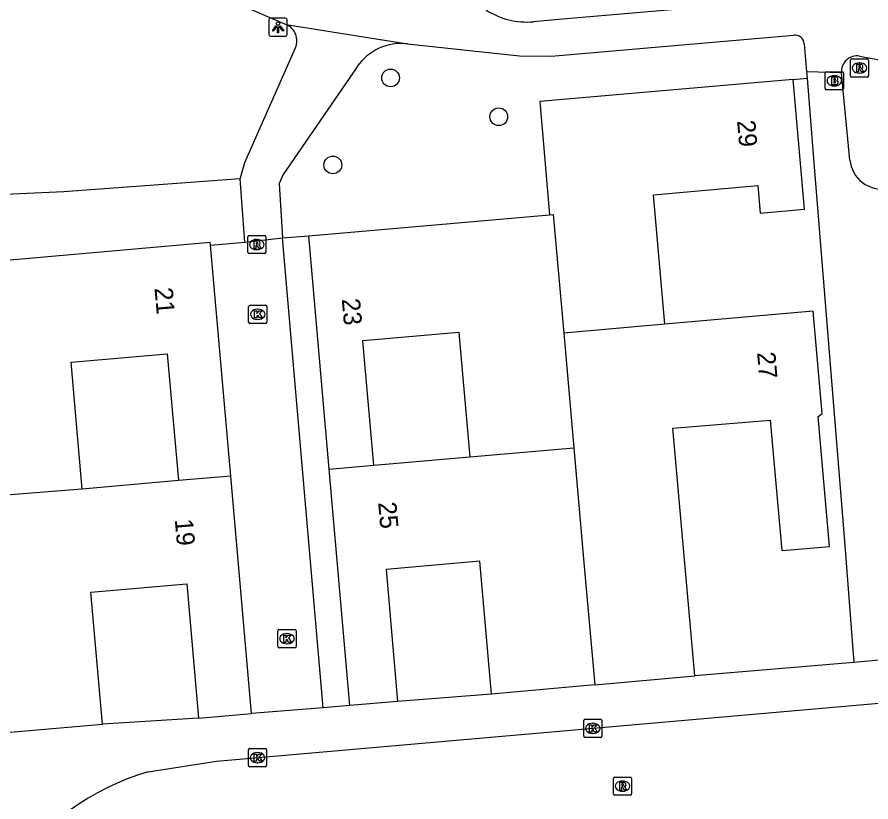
# Model space of a CAD drawing. Extents: x 162990 to 165007, y 383433 to 384336.
# Drawn here: x 164112.18 to 164159.21, y 383924.27 to 383967.51 of the extents above; entities that cross this region are included whole.
import ezdxf

# ---------------------------------------------------------------- set-up
doc = ezdxf.new("R2010")
doc.units = 0
for name, color, linetype in [('IMGEO_Boom', 7, 'Continuous'), ('IMGEO_Brandkraan', 7, 'Continuous'), ('IMGEO_Groenvoorziening', 7, 'Continuous'), ('IMGEO_Kolk', 7, 'Continuous'), ('IMGEO_Lichtpunt', 7, 'Continuous'), ('IMGEO_Muur', 7, 'Continuous'), ('IMGEO_Pand', 7, 'Continuous'), ('IMGEO_Pand_nummerreeks', 7, 'Continuous'), ('IMGEO_Rijbaan_lokaal_open', 7, 'Continuous'), ('IMGEO_Rioolput', 7, 'Continuous'), ('IMGEO_Voetpad_halfverhard', 7, 'Continuous'), ('IMGEO_Voetpad_open', 7, 'Continuous')]:
    doc.layers.add(name, color=color, linetype=linetype)

msp = doc.modelspace()

# ---------------------------------------------------------------- linework, layer by layer
at = {"layer": 'IMGEO_Boom'}
for centre in [(164132.751, 383964.156), (164138.709, 383962.018), (164129.57, 383959.363)]:
    msp.add_circle(centre, 0.489, dxfattribs=at)
at = {"layer": 'IMGEO_Brandkraan'}
for p, q in [((164156.689, 383963.572), (164156.689, 383964.424)), ((164156.764, 383964.498), (164157.616, 383964.498)), ((164157.69, 383964.424), (164157.69, 383963.572)), ((164157.177, 383964.278), (164157.202, 383964.278)), ((164157.616, 383963.498), (164156.764, 383963.498)), ((164157.2, 383963.718), (164157.175, 383963.718))]:
    msp.add_line(p, q, dxfattribs=at)
for points in [[(164156.689, 383963.572), (164156.689, 383964.424)], [(164156.764, 383964.498), (164157.616, 383964.498)], [(164157.69, 383964.424), (164157.69, 383963.572)], [(164157.037, 383964.198), (164157.037, 383963.798), (164157.25, 383963.798)], [(164157.268, 383964.198), (164157.037, 383964.198)], [(164157.216, 383964.117), (164157.162, 383964.117), (164157.162, 383964.041)], [(164157.162, 383964.041), (164157.215, 383964.041)], [(164157.224, 383963.965), (164157.162, 383963.965), (164157.162, 383963.884)], [(164157.162, 383963.884), (164157.224, 383963.884)], [(164157.616, 383963.498), (164156.764, 383963.498)]]:
    msp.add_lwpolyline(points, dxfattribs=at)
for centre, radius, start, end in [((164156.766, 383964.422), 0.0765, 91.552, 178.448), ((164156.766, 383964.422), 0.0765, 91.552, 178.448), ((164157.614, 383964.422), 0.0765, 1.552, 88.448), ((164157.614, 383964.422), 0.0765, 1.552, 88.448), ((164157.217, 383964.079), 0.0379, 267.8285, 90.9355), ((164157.225, 383963.924), 0.0404, 269.8759, 90.5077), ((164157.272, 383964.053), 0.145, 59.4692, 91.5367), ((164157.297, 383964.1), 0.0922, 285.5137, 58.1501), ((164157.302, 383963.908), 0.105, 301.3115, 78.989), ((164156.766, 383963.574), 0.0765, 181.552, 268.448), ((164156.766, 383963.574), 0.0765, 181.552, 268.448), ((164157.256, 383964.049), 0.251, 268.6676, 293.5347), ((164157.614, 383963.574), 0.0765, 271.552, 358.448), ((164157.614, 383963.574), 0.0765, 271.552, 358.448)]:
    msp.add_arc(centre, radius, start, end, dxfattribs=at)
for centre, major_axis, ratio, start_param, end_param in [((164157.176, 383963.998), (-0.387, 0.002), 0.722429, 4.712389, 7.853982), ((164157.201, 383963.998), (-0.39, 0.002), 0.717154, 1.570796, 4.712389)]:
    msp.add_ellipse(centre, major_axis=major_axis, ratio=ratio, start_param=start_param, end_param=end_param, dxfattribs=at)
at = {"layer": 'IMGEO_Groenvoorziening'}
for points in [[(164154.924, 383964.08), (164155.686, 383964.147)], [(164124.472, 383958.604), (164114.758, 383957.879), (164107.853, 383957.563), (164102.633, 383956.731), (164101.117, 383956.676), (164100.331, 383956.769), (164098.81, 383957.196), (164094.409, 383959.248)], [(164126.806, 383955.345), (164128.25, 383955.458)]]:
    msp.add_lwpolyline(points, dxfattribs=at)
at = {"layer": 'IMGEO_Kolk'}
for p, q in [((164125.008, 383951.632), (164125.86, 383951.632)), ((164124.933, 383950.706), (164124.933, 383951.558)), ((164125.421, 383951.412), (164125.446, 383951.412)), ((164125.934, 383951.558), (164125.934, 383950.706)), ((164125.444, 383950.852), (164125.419, 383950.852)), ((164125.86, 383950.632), (164125.008, 383950.632)), ((164126.62, 383933.762), (164127.472, 383933.762)), ((164126.545, 383932.836), (164126.545, 383933.688)), ((164127.033, 383933.542), (164127.058, 383933.542)), ((164127.546, 383933.688), (164127.546, 383932.836)), ((164127.056, 383932.982), (164127.031, 383932.982)), ((164127.472, 383932.762), (164126.62, 383932.762)), ((164143.39, 383927.896), (164143.39, 383928.748)), ((164143.465, 383928.822), (164144.317, 383928.822)), ((164143.878, 383928.602), (164143.903, 383928.602)), ((164144.391, 383928.748), (164144.391, 383927.896)), ((164144.317, 383927.822), (164143.465, 383927.822)), ((164143.901, 383928.042), (164143.876, 383928.042)), ((164125, 383927.209), (164125.852, 383927.209)), ((164124.925, 383926.283), (164124.925, 383927.135)), ((164125.413, 383926.989), (164125.438, 383926.989)), ((164125.926, 383927.135), (164125.926, 383926.283)), ((164125.436, 383926.429), (164125.411, 383926.429)), ((164125.852, 383926.209), (164125, 383926.209))]:
    msp.add_line(p, q, dxfattribs=at)
for points in [[(164125.008, 383951.632), (164125.86, 383951.632)], [(164124.933, 383950.706), (164124.933, 383951.558)], [(164125.254, 383951.332), (164125.377, 383951.332), (164125.377, 383951.181), (164125.507, 383951.332), (164125.671, 383951.332), (164125.525, 383951.181), (164125.678, 383950.932), (164125.526, 383950.932), (164125.441, 383951.096), (164125.377, 383951.029), (164125.377, 383950.932), (164125.254, 383950.932), (164125.254, 383951.332)], [(164125.934, 383951.558), (164125.934, 383950.706)], [(164125.86, 383950.632), (164125.008, 383950.632)], [(164126.62, 383933.762), (164127.472, 383933.762)], [(164126.545, 383932.836), (164126.545, 383933.688)], [(164126.866, 383933.462), (164126.989, 383933.462), (164126.989, 383933.311), (164127.119, 383933.462), (164127.283, 383933.462), (164127.137, 383933.311), (164127.29, 383933.062), (164127.138, 383933.062), (164127.053, 383933.226), (164126.989, 383933.159), (164126.989, 383933.062), (164126.866, 383933.062), (164126.866, 383933.462)], [(164127.546, 383933.688), (164127.546, 383932.836)], [(164127.472, 383932.762), (164126.62, 383932.762)], [(164143.39, 383927.896), (164143.39, 383928.748)], [(164143.465, 383928.822), (164144.317, 383928.822)], [(164144.391, 383928.748), (164144.391, 383927.896)], [(164143.711, 383928.522), (164143.834, 383928.522), (164143.834, 383928.371), (164143.964, 383928.522), (164144.128, 383928.522), (164143.982, 383928.371), (164144.135, 383928.122), (164143.983, 383928.122), (164143.898, 383928.286), (164143.834, 383928.219), (164143.834, 383928.122), (164143.711, 383928.122), (164143.711, 383928.522)], [(164144.317, 383927.822), (164143.465, 383927.822)], [(164125, 383927.209), (164125.852, 383927.209)], [(164124.925, 383926.283), (164124.925, 383927.135)], [(164125.246, 383926.909), (164125.369, 383926.909), (164125.369, 383926.758), (164125.499, 383926.909), (164125.663, 383926.909), (164125.517, 383926.758), (164125.67, 383926.509), (164125.518, 383926.509), (164125.433, 383926.673), (164125.369, 383926.606), (164125.369, 383926.509), (164125.246, 383926.509), (164125.246, 383926.909)], [(164125.926, 383927.135), (164125.926, 383926.283)], [(164125.852, 383926.209), (164125, 383926.209)]]:
    msp.add_lwpolyline(points, dxfattribs=at)
for centre, start, end in [((164125.01, 383951.556), 91.552, 178.448), ((164125.01, 383951.556), 91.552, 178.448), ((164125.858, 383951.556), 1.552, 88.448), ((164125.858, 383951.556), 1.552, 88.448), ((164125.01, 383950.708), 181.552, 268.448), ((164125.01, 383950.708), 181.552, 268.448), ((164125.858, 383950.708), 271.552, 358.448), ((164125.858, 383950.708), 271.552, 358.448), ((164126.622, 383933.686), 91.552, 178.448), ((164126.622, 383933.686), 91.552, 178.448), ((164127.47, 383933.686), 1.552, 88.448), ((164127.47, 383933.686), 1.552, 88.448), ((164126.622, 383932.838), 181.552, 268.448), ((164126.622, 383932.838), 181.552, 268.448), ((164127.47, 383932.838), 271.552, 358.448), ((164127.47, 383932.838), 271.552, 358.448), ((164143.467, 383928.746), 91.552, 178.448), ((164143.467, 383928.746), 91.552, 178.448), ((164144.315, 383928.746), 1.552, 88.448), ((164144.315, 383928.746), 1.552, 88.448), ((164143.467, 383927.898), 181.552, 268.448), ((164143.467, 383927.898), 181.552, 268.448), ((164144.315, 383927.898), 271.552, 358.448), ((164144.315, 383927.898), 271.552, 358.448), ((164125.002, 383927.133), 91.552, 178.448), ((164125.002, 383927.133), 91.552, 178.448), ((164125.85, 383927.133), 1.552, 88.448), ((164125.85, 383927.133), 1.552, 88.448), ((164125.002, 383926.285), 181.552, 268.448), ((164125.002, 383926.285), 181.552, 268.448), ((164125.85, 383926.285), 271.552, 358.448), ((164125.85, 383926.285), 271.552, 358.448)]:
    msp.add_arc(centre, 0.0765, start, end, dxfattribs=at)
for centre, major_axis, ratio, start_param, end_param in [((164125.42, 383951.132), (-0.387, 0.002), 0.722429, 4.712389, 7.853982), ((164125.445, 383951.132), (-0.39, 0.002), 0.717154, 1.570796, 4.712389), ((164127.032, 383933.262), (-0.387, 0.002), 0.722429, 4.712389, 7.853982), ((164127.057, 383933.262), (-0.39, 0.002), 0.717154, 1.570796, 4.712389), ((164143.877, 383928.322), (-0.387, 0.002), 0.722429, 4.712389, 7.853982), ((164143.902, 383928.322), (-0.39, 0.002), 0.717154, 1.570796, 4.712389), ((164125.412, 383926.709), (-0.387, 0.002), 0.722429, 4.712389, 7.853982), ((164125.437, 383926.709), (-0.39, 0.002), 0.717154, 1.570796, 4.712389)]:
    msp.add_ellipse(centre, major_axis=major_axis, ratio=ratio, start_param=start_param, end_param=end_param, dxfattribs=at)
at = {"layer": 'IMGEO_Lichtpunt'}
for p, q in [((164126.053, 383967.356), (164126.053, 383966.549)), ((164126.053, 383967.356), (164126.053, 383966.549)), ((164126.955, 383967.451), (164126.147, 383967.451)), ((164126.955, 383967.451), (164126.147, 383967.451)), ((164127.049, 383966.549), (164127.049, 383967.356)), ((164127.049, 383966.549), (164127.049, 383967.356)), ((164126.147, 383966.455), (164126.955, 383966.455)), ((164126.147, 383966.455), (164126.955, 383966.455))]:
    msp.add_line(p, q, dxfattribs=at)
for points in [[(164126.427, 383967.02), (164126.466, 383966.992), (164126.278, 383966.73), (164126.24, 383966.757), (164126.427, 383967.02)], [(164126.529, 383966.972), (164126.576, 383966.972), (164126.576, 383966.65), (164126.529, 383966.65), (164126.529, 383966.972)], [(164126.639, 383966.992), (164126.677, 383967.019), (164126.864, 383966.757), (164126.825, 383966.729), (164126.639, 383966.992)]]:
    msp.add_lwpolyline(points, dxfattribs=at)
msp.add_circle((164126.552, 383967.154), 0.0994, dxfattribs=at)
for centre, start, end in [((164126.147, 383967.356), 90, 180), ((164126.147, 383967.356), 90, 180), ((164126.955, 383967.356), 0, 90), ((164126.955, 383967.356), 0, 90), ((164126.147, 383966.549), 180, 270), ((164126.147, 383966.549), 180, 270), ((164126.955, 383966.549), 270, 0), ((164126.955, 383966.549), 270, 360)]:
    msp.add_arc(centre, 0.0946, start, end, dxfattribs=at)
at = {"layer": 'IMGEO_Muur'}
msp.add_lwpolyline([(164157.765, 383938.403), (164158.266, 383931.949), (164149.513, 383931.211)], dxfattribs=at)
at = {"layer": 'IMGEO_Pand'}
for points in [[(164154.924, 383964.08), (164140.962, 383962.858), (164141.508, 383956.62)], [(164147.852, 383950.59), (164147.227, 383957.724), (164152.978, 383958.228), (164153.111, 383956.708), (164155.55, 383956.922), (164154.924, 383964.08)], [(164128.25, 383955.458), (164141.508, 383956.62)], [(164141.508, 383956.62), (164141.709, 383956.637), (164142.285, 383950.103)], [(164129.376, 383942.603), (164128.25, 383955.458)], [(164122.833, 383954.951), (164122.821, 383955.088), (164109.09, 383953.886)], [(164123.947, 383942.223), (164122.833, 383954.951)], [(164149.513, 383931.211), (164148.299, 383944.857), (164153.657, 383945.297), (164154.292, 383938.117), (164154.772, 383938.157), (164156.93, 383938.334), (164156.296, 383945.514), (164156.52, 383945.677), (164156.027, 383951.304), (164147.852, 383950.59)], [(164147.852, 383950.59), (164142.285, 383950.103)], [(164131.828, 383942.818), (164131.247, 383949.446), (164131.225, 383949.697), (164136.505, 383950.159), (164136.527, 383949.909), (164137.108, 383943.282)], [(164142.285, 383950.103), (164142.842, 383943.785)], [(164115.772, 383941.505), (164115.159, 383948.502), (164120.453, 383948.966), (164121.066, 383941.97)], [(164137.108, 383943.282), (164142.842, 383943.785)], [(164142.842, 383943.785), (164143.419, 383937.237), (164143.993, 383930.718)], [(164131.828, 383942.818), (164137.108, 383943.282)], [(164129.376, 383942.603), (164131.828, 383942.818)], [(164123.947, 383942.223), (164121.066, 383941.97)], [(164125.093, 383929.14), (164123.947, 383942.223)], [(164130.516, 383929.578), (164129.376, 383942.603)], [(164121.066, 383941.97), (164115.772, 383941.505)], [(164115.772, 383941.505), (164110.164, 383941.061)], [(164138.3, 383930.21), (164137.659, 383937.528), (164132.502, 383937.076), (164133.139, 383929.807)], [(164116.884, 383928.555), (164116.247, 383935.822), (164121.533, 383936.285), (164122.181, 383928.886)], [(164143.993, 383930.718), (164149.513, 383931.211)], [(164143.993, 383930.718), (164138.3, 383930.21)], [(164133.139, 383929.807), (164130.516, 383929.578)], [(164122.181, 383928.886), (164125.093, 383929.14)], [(164111.803, 383928.11), (164116.884, 383928.555)]]:
    msp.add_lwpolyline(points, dxfattribs=at)
at = {"layer": 'IMGEO_Rijbaan_lokaal_open'}
msp.add_lwpolyline([(164119.402, 383925.927), (164123.158, 383926.51), (164250.653, 383937.673)], dxfattribs=at)
msp.add_arc((164123.191, 383912.75), 13.711, 106.0402, 185.1195, dxfattribs=at)
at = {"layer": 'IMGEO_Rioolput'}
for p, q in [((164158.073, 383964.277), (164158.073, 383965.129)), ((164158.148, 383965.203), (164159, 383965.203)), ((164158.561, 383964.983), (164158.586, 383964.983)), ((164159.074, 383965.129), (164159.074, 383964.277)), ((164158.584, 383964.423), (164158.559, 383964.423)), ((164159, 383964.203), (164158.148, 383964.203)), ((164124.881, 383954.551), (164124.881, 383955.403)), ((164124.956, 383955.477), (164125.808, 383955.477)), ((164125.882, 383955.403), (164125.882, 383954.551)), ((164125.369, 383955.257), (164125.394, 383955.257)), ((164125.808, 383954.477), (164124.956, 383954.477)), ((164125.392, 383954.697), (164125.367, 383954.697)), ((164145.022, 383924.715), (164145.022, 383925.567)), ((164145.097, 383925.641), (164145.949, 383925.641)), ((164145.51, 383925.421), (164145.535, 383925.421)), ((164146.023, 383925.567), (164146.023, 383924.715)), ((164145.533, 383924.861), (164145.508, 383924.861)), ((164145.949, 383924.641), (164145.097, 383924.641))]:
    msp.add_line(p, q, dxfattribs=at)
for points in [[(164158.073, 383964.277), (164158.073, 383965.129)], [(164158.148, 383965.203), (164159, 383965.203)], [(164158.662, 383964.901), (164158.41, 383964.903), (164158.41, 383964.503)], [(164158.588, 383964.822), (164158.534, 383964.822), (164158.534, 383964.741)], [(164159.074, 383965.129), (164159.074, 383964.277)], [(164158.41, 383964.503), (164158.534, 383964.503), (164158.534, 383964.665), (164158.545, 383964.665)], [(164158.534, 383964.741), (164158.586, 383964.741)], [(164158.592, 383964.636), (164158.663, 383964.503), (164158.803, 383964.503), (164158.738, 383964.629)], [(164159, 383964.203), (164158.148, 383964.203)], [(164124.881, 383954.551), (164124.881, 383955.403)], [(164124.956, 383955.477), (164125.808, 383955.477)], [(164125.882, 383955.403), (164125.882, 383954.551)], [(164125.47, 383955.175), (164125.218, 383955.177), (164125.218, 383954.777)], [(164125.218, 383954.777), (164125.342, 383954.777), (164125.342, 383954.939), (164125.353, 383954.939)], [(164125.396, 383955.096), (164125.342, 383955.096), (164125.342, 383955.015)], [(164125.342, 383955.015), (164125.394, 383955.015)], [(164125.808, 383954.477), (164124.956, 383954.477)], [(164125.4, 383954.91), (164125.471, 383954.777), (164125.611, 383954.777), (164125.546, 383954.903)], [(164145.022, 383924.715), (164145.022, 383925.567)], [(164145.097, 383925.641), (164145.949, 383925.641)], [(164145.611, 383925.339), (164145.359, 383925.341), (164145.359, 383924.941)], [(164146.023, 383925.567), (164146.023, 383924.715)], [(164145.359, 383924.941), (164145.483, 383924.941), (164145.483, 383925.103), (164145.494, 383925.103)], [(164145.537, 383925.26), (164145.483, 383925.26), (164145.483, 383925.179)], [(164145.483, 383925.179), (164145.535, 383925.179)], [(164145.541, 383925.074), (164145.612, 383924.941), (164145.752, 383924.941), (164145.687, 383925.067)], [(164145.949, 383924.641), (164145.097, 383924.641)]]:
    msp.add_lwpolyline(points, dxfattribs=at)
for centre, radius, start, end in [((164158.15, 383965.127), 0.0765, 91.552, 178.448), ((164158.15, 383965.127), 0.0765, 91.552, 178.448), ((164158.594, 383964.726), 0.0964, 77.0061, 93.1865), ((164158.608, 383964.783), 0.0378, 276.6634, 79.6772), ((164158.661, 383964.791), 0.109, 350.3612, 89.416), ((164158.998, 383965.127), 0.0765, 1.552, 88.448), ((164158.998, 383965.127), 0.0765, 1.552, 88.448), ((164158.544, 383964.612), 0.0533, 26.0293, 88.6989), ((164158.57, 383964.93), 0.19, 274.7715, 282.9687), ((164158.659, 383964.791), 0.112, 277.5842, 350.9817), ((164158.643, 383964.576), 0.108, 29.5134, 73.7905), ((164158.15, 383964.279), 0.0765, 181.552, 268.448), ((164158.15, 383964.279), 0.0765, 181.552, 268.448), ((164158.998, 383964.279), 0.0765, 271.552, 358.448), ((164158.998, 383964.279), 0.0765, 271.552, 358.448), ((164124.958, 383955.401), 0.0765, 91.552, 178.448), ((164124.958, 383955.401), 0.0765, 91.552, 178.448), ((164125.806, 383955.401), 0.0765, 1.552, 88.448), ((164125.806, 383955.401), 0.0765, 1.552, 88.448), ((164125.352, 383954.886), 0.0533, 26.0293, 88.6989), ((164125.378, 383955.204), 0.19, 274.7715, 282.9687), ((164125.402, 383955), 0.0964, 77.0061, 93.1865), ((164125.416, 383955.057), 0.0378, 276.6634, 79.6772), ((164125.469, 383955.065), 0.109, 350.3612, 89.416), ((164125.467, 383955.065), 0.112, 277.5842, 350.9817), ((164125.451, 383954.85), 0.108, 29.5134, 73.7905), ((164124.958, 383954.553), 0.0765, 181.552, 268.448), ((164124.958, 383954.553), 0.0765, 181.552, 268.448), ((164125.806, 383954.553), 0.0765, 271.552, 358.448), ((164125.806, 383954.553), 0.0765, 271.552, 358.448), ((164145.099, 383925.565), 0.0765, 91.552, 178.448), ((164145.099, 383925.565), 0.0765, 91.552, 178.448), ((164145.61, 383925.229), 0.109, 350.3612, 89.416), ((164145.947, 383925.565), 0.0765, 1.552, 88.448), ((164145.947, 383925.565), 0.0765, 1.552, 88.448), ((164145.493, 383925.05), 0.0533, 26.0293, 88.6989), ((164145.519, 383925.368), 0.19, 274.7715, 282.9687), ((164145.543, 383925.164), 0.0964, 77.0061, 93.1865), ((164145.557, 383925.221), 0.0378, 276.6634, 79.6772), ((164145.608, 383925.229), 0.112, 277.5842, 350.9817), ((164145.592, 383925.014), 0.108, 29.5134, 73.7905), ((164145.099, 383924.717), 0.0765, 181.552, 268.448), ((164145.099, 383924.717), 0.0765, 181.552, 268.448), ((164145.947, 383924.717), 0.0765, 271.552, 358.448), ((164145.947, 383924.717), 0.0765, 271.552, 358.448)]:
    msp.add_arc(centre, radius, start, end, dxfattribs=at)
for centre, major_axis, ratio, start_param, end_param in [((164158.56, 383964.703), (-0.387, 0.002), 0.722429, 4.712389, 7.853982), ((164158.585, 383964.703), (-0.39, 0.002), 0.717154, 1.570796, 4.712389), ((164125.368, 383954.977), (-0.387, 0.002), 0.722429, 4.712389, 7.853982), ((164125.393, 383954.977), (-0.39, 0.002), 0.717154, 1.570796, 4.712389), ((164145.509, 383925.141), (-0.387, 0.002), 0.722429, 4.712389, 7.853982), ((164145.534, 383925.141), (-0.39, 0.002), 0.717154, 1.570796, 4.712389)]:
    msp.add_ellipse(centre, major_axis=major_axis, ratio=ratio, start_param=start_param, end_param=end_param, dxfattribs=at)
at = {"layer": 'IMGEO_Voetpad_halfverhard'}
for points in [[(164094.409, 383959.248), (164094.962, 383960.741), (164095.46, 383961.254), (164101.5, 383965.727), (164103.103, 383966.472), (164118.83, 383970.195), (164119.488, 383970.242), (164120.127, 383970.08), (164124.527, 383968.171), (164127.006, 383967.096)], [(164152.516, 383968.282), (164141.789, 383967.352), (164140.621, 383967.251)], [(164127.006, 383967.096), (164133.68, 383966.044)], [(164133.68, 383966.044), (164139.852, 383965.372), (164141.592, 383965.354), (164154.954, 383966.519)], [(164124.472, 383958.604), (164124.472, 383958.607), (164124.732, 383959.495), (164127.509, 383965.814)], [(164155.533, 383966.041), (164155.658, 383964.488)], [(164158.585, 383965.355), (164171.102, 383963.08), (164172.499, 383962.954), (164173.896, 383963.078), (164185.863, 383965.235)], [(164130.902, 383964.768), (164126.835, 383958.84), (164126.613, 383958.341), (164126.806, 383955.345)], [(164124.716, 383955.108), (164124.472, 383958.604)]]:
    msp.add_lwpolyline(points, dxfattribs=at)
for centre, radius, start, end in [((164140.265, 383971.375), 4.139, 237.1369, 274.9357), ((164126.619, 383966.205), 0.972, 336.3011, 66.5445), ((164155.001, 383965.986), 0.535, 5.891, 95.0255), ((164133.357, 383963.085), 2.977, 83.7737, 145.5671), ((164158.433, 383964.52), 0.849, 79.7077, 185.4432)]:
    msp.add_arc(centre, radius, start, end, dxfattribs=at)
at = {"layer": 'IMGEO_Voetpad_open'}
for points in [[(164155.658, 383964.488), (164155.686, 383964.147)], [(164157.588, 383964.439), (164155.658, 383964.488)], [(164158.049, 383959.635), (164157.588, 383964.439)], [(164155.686, 383964.147), (164156.063, 383959.484), (164157.765, 383938.403), (164158.266, 383931.949)], [(164122.833, 383954.951), (164124.716, 383955.108)], [(164124.716, 383955.108), (164126.806, 383955.345)], [(164129.041, 383929.461), (164126.806, 383955.345)], [(164158.266, 383931.949), (164149.513, 383931.211)], [(164162.31, 383932.316), (164158.266, 383931.949)], [(164138.3, 383930.21), (164133.139, 383929.807)], [(164130.516, 383929.578), (164129.041, 383929.461)], [(164129.041, 383929.461), (164125.093, 383929.14)], [(164122.181, 383928.886), (164116.884, 383928.555)]]:
    msp.add_lwpolyline(points, dxfattribs=at)
msp.add_arc((164159.801, 383959.794), 1.759, 185.1776, 280.1727, dxfattribs=at)

# ---------------------------------------------------------------- texts
at = {"layer": 'IMGEO_Pand_nummerreeks'}
for s, rotation, p in [('29', 274.9981, (164151.832, 383961.798)), ('21', 275.004, (164119.749, 383952.578)), ('23', 275.0074, (164130.061, 383951.974)), ('27', 275.0071, (164152.935, 383949.027)), ('25', 275.0017, (164132.066, 383940.767)), ('19', 275.0086, (164120.865, 383939.827))]:
    msp.add_text(s, height=1, rotation=rotation, dxfattribs=at).set_placement(p)

doc.saveas('drawing.dxf')
